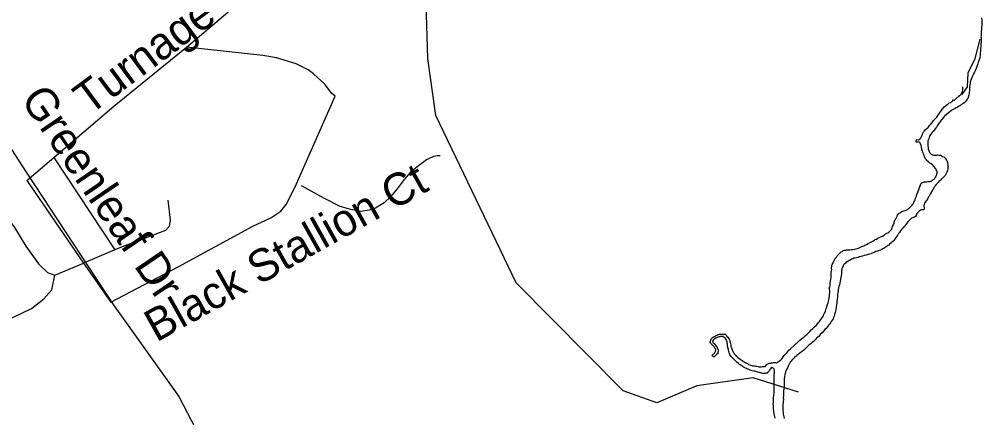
# Model space of a CAD drawing. Extents: x 1662474 to 1856135, y 779280 to 917889.
# Drawn here: x 1740276 to 1743112, y 803078 to 804253 of the extents above; entities that cross this region are included whole.
import ezdxf

# ---------------------------------------------------------------- set-up
doc = ezdxf.new("R2010")
doc.units = 0
for name, color, linetype in [('Exist Hydrographic Creek Single Shore', 7, 'Continuous'), ('Exist Hydrographic Lake Shore', 7, 'Continuous'), ('Exist Hydrographic Misc Water Feature', 7, 'Continuous'), ('Exist Road Non-System Type 51', 7, 'Continuous'), ('Exist Road Non-System Type 51 Label', 7, 'Continuous'), ('Exist Road Secondary Type 51 Attributed', 7, 'Continuous')]:
    doc.layers.add(name, color=color, linetype=linetype)

msp = doc.modelspace()

# ---------------------------------------------------------------- linework, layer by layer
at = {"layer": 'Exist Hydrographic Creek Single Shore'}
msp.add_lwpolyline([(1743106, 804193.9), (1743090.5, 804132.9), (1743071.4, 804094.9), (1743069.2, 804053.4), (1743053, 804030.9)], dxfattribs=at)
at = {"layer": 'Exist Hydrographic Lake Shore'}
for points in [[(1743111.2, 804257.1), (1743111.8, 804250.3), (1743112, 804243.8), (1743111.8, 804240.1), (1743112, 804236.4), (1743111.2, 804228.8), (1743110.8, 804221.1), (1743110.5, 804218), (1743110.5, 804215.1), (1743109.9, 804209.1), (1743109.9, 804204.1), (1743109.6, 804201.2), (1743109.9, 804198.3), (1743109.9, 804192.8), (1743109.9, 804187.8), (1743109.9, 804184.7), (1743109.6, 804181.2), (1743108.9, 804173.9), (1743108.4, 804167.1), (1743108.1, 804163.7), (1743108.4, 804159.8)], [(1743108.4, 804159.8), (1743107.5, 804152.4), (1743107.2, 804145.1), (1743106.8, 804141.4), (1743106, 804138.5), (1743104.4, 804133.8), (1743102.2, 804128), (1743101.5, 804125.1), (1743100.5, 804121.9), (1743098.4, 804116.4), (1743096.8, 804110.9), (1743095.8, 804108), (1743094.4, 804105.7), (1743092.4, 804100.9), (1743090.5, 804096.5), (1743089.1, 804093.9), (1743087.9, 804090.9), (1743086, 804086.8), (1743083.1, 804081.2), (1743080.8, 804075.8), (1743078.6, 804070.8), (1743077.6, 804067.9), (1743077.4, 804064.4), (1743076.9, 804059.8), (1743075.8, 804054.8), (1743076.4, 804052.1), (1743075.5, 804049.8), (1743075.5, 804045.1), (1743075.5, 804040.3), (1743075.2, 804037.9), (1743074.8, 804034.8), (1743073.8, 804029.3), (1743072.1, 804023), (1743071.6, 804020.1), (1743069.5, 804017.8), (1743066.9, 804014.3), (1743064, 804010.9), (1743062.4, 804008.6), (1743060, 804006.7), (1743056.4, 804004.1), (1743052.5, 804001.2), (1743050.1, 803999.4), (1743047.8, 803997.6), (1743043.5, 803995.4), (1743039.4, 803992.8), (1743036.4, 803991.5), (1743033.8, 803989.9), (1743030.1, 803988.1), (1743025.9, 803986), (1743024.1, 803985.2), (1743021.8, 803983.1), (1743018.9, 803980.8), (1743012.8, 803976), (1743006.8, 803971.3), (1743003.6, 803968.4), (1743001.2, 803965.8), (1742998.1, 803962.4), (1742994.8, 803957.9), (1742992.9, 803955.2), (1742990.5, 803952.9), (1742987.6, 803948.4), (1742984.5, 803944.2), (1742982.6, 803941.6), (1742980.8, 803938.5), (1742978.4, 803935.1), (1742974, 803929.3), (1742969.5, 803923.5), (1742967.1, 803920.4), (1742964.5, 803918), (1742961.9, 803914.1), (1742959.5, 803909.9), (1742958, 803907.5), (1742956.6, 803904.6), (1742955.6, 803900.7), (1742954, 803896.5), (1742953.2, 803894.1), (1742953.2, 803891.2), (1742953.2, 803888.1), (1742952.8, 803884.4), (1742952.8, 803882.3), (1742953.2, 803879.7), (1742954, 803875.2), (1742954.2, 803870.5), (1742956.1, 803866.1), (1742957.1, 803862.9), (1742959.2, 803859.5), (1742961.4, 803857.1), (1742963.2, 803854.8), (1742966.4, 803852.9), (1742968.8, 803852.6), (1742972.1, 803852.1), (1742976, 803852.1), (1742979.8, 803852.4), (1742982.1, 803852.9), (1742986.2, 803852.6), (1742988.6, 803852.6), (1742991.2, 803852.1), (1742993.6, 803850.8), (1742996.8, 803848.7), (1743000, 803846.9)], [(1742957.8, 803774.7), (1742960.9, 803775.2), (1742962.6, 803775.8), (1742964.8, 803776.8), (1742967.9, 803779.2), (1742971.4, 803781.5), (1742973.1, 803783.1), (1742974.8, 803785.2), (1742976.9, 803788.4), (1742978.6, 803792), (1742979.8, 803795.9), (1742980.2, 803798.9), (1742980.8, 803800.7), (1742980.2, 803803.1), (1742979.2, 803805.9), (1742977.9, 803809.1), (1742976.9, 803811.7), (1742975.2, 803813.6), (1742972.6, 803816.9), (1742970.2, 803819.3), (1742968.8, 803821.7), (1742966.4, 803823.5), (1742963.2, 803826.4), (1742959.5, 803828.5), (1742957.1, 803830.9), (1742955.4, 803832.7), (1742951.6, 803835.6), (1742949.5, 803838.5), (1742947.2, 803840.8), (1742945.6, 803842.7), (1742943.5, 803846.9), (1742942, 803851.1), (1742940.1, 803855.2), (1742939.4, 803858.7), (1742938.2, 803861.3), (1742937.2, 803864.8), (1742935.9, 803868.4), (1742935.6, 803871.6), (1742934.4, 803874.9), (1742933.5, 803880.5), (1742932, 803886), (1742929.9, 803889.4), (1742928, 803890.4), (1742924.1, 803890.2), (1742920.6, 803890.4), (1742918.4, 803892), (1742918.4, 803894.9), (1742919.6, 803897.6), (1742921.2, 803898.6), (1742925.6, 803897.2), (1742928, 803898.3), (1742930.4, 803900.7), (1742932.8, 803904.1), (1742934.1, 803906.8), (1742935.4, 803909.6), (1742937.5, 803913.6), (1742938.8, 803917.2), (1742940.4, 803920.6), (1742942.8, 803923.5), (1742946.6, 803927.7), (1742951.1, 803931.6), (1742953.8, 803933.8), (1742955.6, 803936.4), (1742958.5, 803940.1), (1742961.6, 803943.8), (1742963.8, 803946.6), (1742966.1, 803949), (1742970.2, 803954.5), (1742974.8, 803959.2), (1742977.6, 803962.1), (1742979.8, 803964.4), (1742982.6, 803968.9), (1742985.5, 803973.4), (1742987.6, 803976.2), (1742989.8, 803979.2), (1742993.1, 803983.9), (1742996.2, 803988.4), (1742998.6, 803991.2), (1743001.5, 803994.4), (1743006, 803998.3), (1743010.5, 804001.8), (1743012.8, 804004.1), (1743015.1, 804005.1), (1743019.6, 804007.2), (1743023.2, 804009.1), (1743025.1, 804010.1), (1743026.8, 804012.5), (1743027.2, 804015.4), (1743029.4, 804014.1), (1743031.8, 804014.9), (1743033.5, 804016.4), (1743035.9, 804018.8), (1743038.2, 804020.9), (1743040.9, 804022.8), (1743044, 804025.6), (1743046.6, 804028), (1743049.2, 804030.3), (1743050.9, 804031.6), (1743053.2, 804036.1), (1743054.8, 804040.3)], [(1743054.8, 804040.3), (1743055.9, 804045.6), (1743056.4, 804049.5), (1743056.6, 804051.6), (1743056.1, 804053.9)], [(1743000, 803846.9), (1743002, 803845.3), (1743003.9, 803843.2), (1743006, 803840.8), (1743008.1, 803837.9), (1743009.1, 803836.1), (1743010.1, 803833.8), (1743010.8, 803831.1), (1743011.2, 803828.8), (1743012, 803827.2), (1743012.2, 803824.1), (1743012.2, 803821.2), (1743012.8, 803817.5), (1743012.2, 803814.6), (1743012, 803812.2), (1743010.8, 803808.1), (1743009.9, 803804.9), (1743009.1, 803802), (1743007.5, 803798.6), (1743006, 803796.5), (1743003.9, 803792.8), (1743001.5, 803789.7), (1742998.4, 803786.5), (1742995.8, 803783.9), (1742993.6, 803782.1), (1742991.5, 803779.7), (1742988.6, 803777.1), (1742986, 803774.4), (1742983.6, 803772.1), (1742981.6, 803769.7), (1742977.9, 803766.3), (1742974.8, 803762.1), (1742973.5, 803760), (1742972.1, 803757.9), (1742970.9, 803756.1), (1742969.2, 803753.2), (1742966.4, 803749.2), (1742963.8, 803744.2), (1742961.4, 803739.6), (1742959, 803735.1), (1742957.1, 803731.9), (1742955.4, 803729.1), (1742952.8, 803724.3), (1742950.4, 803720.1), (1742948, 803717.2), (1742945.6, 803714.1), (1742943.5, 803710.4), (1742942, 803706.8), (1742941.1, 803703.8), (1742941.6, 803700.7), (1742942, 803697.2), (1742942, 803693.1), (1742940.1, 803691.2), (1742937.8, 803690.7), (1742933.8, 803691.2), (1742932, 803689.9), (1742928, 803687.3), (1742924.6, 803684.7), (1742922, 803681.8), (1742920.4, 803679.9), (1742919.6, 803677.1), (1742919.1, 803674.2), (1742917, 803671.8), (1742914.1, 803670), (1742910.8, 803668.9), (1742908.1, 803667.9), (1742904.6, 803666.1), (1742901.2, 803662.9), (1742897.6, 803658.7), (1742894.4, 803655.6), (1742891.5, 803651.9), (1742888.4, 803647.9), (1742885.2, 803644), (1742882.4, 803640.9), (1742880, 803637.9), (1742877.9, 803635.6), (1742875.5, 803632.7), (1742872.4, 803628.8), (1742869.5, 803624.8), (1742867.1, 803621.2), (1742865, 803617.5), (1742861.6, 803613.6), (1742858.8, 803609.6), (1742856.6, 803606.4), (1742854.8, 803603.6), (1742853.2, 803601.2), (1742850.1, 803598.1), (1742845.4, 803594.1), (1742840.6, 803589.7), (1742837.8, 803587.3), (1742835.6, 803586.2), (1742833.2, 803584.4), (1742830.4, 803582.3), (1742827.2, 803579.9), (1742823.2, 803577.6), (1742820.4, 803575.8), (1742817.2, 803573.9), (1742813.4, 803572.1), (1742808.9, 803570.8), (1742804.6, 803569.7)], [(1742687.6, 803557.1), (1742689.2, 803558.9), (1742691.5, 803561.3), (1742694.5, 803564.2), (1742697.6, 803567.1), (1742700.5, 803568.7), (1742702.4, 803570.5), (1742704.6, 803571.3), (1742707.9, 803572.1), (1742711.2, 803572.6), (1742713.4, 803573.1), (1742715.8, 803573.6), (1742719.6, 803573.6), (1742723.6, 803573.6), (1742728, 803573.9), (1742732.5, 803573.9), (1742736.8, 803574.7), (1742741.1, 803576), (1742745.6, 803577.6), (1742750.4, 803579.2), (1742754.8, 803581.5), (1742758.5, 803582.6), (1742761.9, 803583.6), (1742764.8, 803585.2), (1742767.6, 803586.8), (1742772.1, 803589.4), (1742777.4, 803592), (1742783.1, 803594.4), (1742787.6, 803596.5), (1742790.5, 803598.3), (1742793.1, 803599.6), (1742795.8, 803601.8), (1742798.4, 803603.3), (1742802, 803605.1), (1742805.8, 803607.2), (1742809.9, 803609.1), (1742814.1, 803611.2), (1742819.4, 803613.6), (1742824.4, 803616.9), (1742828.9, 803620.1), (1742832.2, 803621.9), (1742834.9, 803623.8), (1742838.2, 803625.4), (1742841.6, 803628), (1742844, 803630.9), (1742845.6, 803633.5), (1742846.6, 803635.6), (1742848, 803638.5), (1742849.5, 803641.6), (1742850.9, 803645.3), (1742851.9, 803647.9), (1742853.5, 803651.1), (1742854, 803654.8), (1742855.4, 803658.2), (1742856.4, 803660.5), (1742858, 803663.1), (1742859.5, 803666.1), (1742861.1, 803668.9), (1742862.4, 803672.1), (1742864, 803675.2), (1742866.1, 803678.4), (1742868.5, 803681), (1742871.4, 803682.6), (1742873.8, 803684.4), (1742876.6, 803686), (1742879.8, 803687.3), (1742882.6, 803688.1), (1742886, 803688.9), (1742889.1, 803689.9), (1742892.4, 803691.5), (1742894.8, 803693.9), (1742897.6, 803695.4), (1742900.8, 803698.9), (1742903.9, 803701.8), (1742906.2, 803704.1), (1742908.4, 803706.4), (1742910.5, 803710.1), (1742912.2, 803713.6), (1742914.1, 803716.4), (1742916, 803720.6), (1742917.2, 803725.9), (1742919.4, 803731.7), (1742920.6, 803735.9), (1742922.2, 803739.2), (1742924.4, 803744), (1742925.9, 803749.2), (1742927.2, 803752.4), (1742928, 803755.2), (1742929.6, 803759.5), (1742931.1, 803762.4), (1742932, 803764.8), (1742932.5, 803767.6), (1742935.6, 803770.5), (1742938, 803772.1), (1742940.1, 803773.1), (1742942.8, 803773.9), (1742945.4, 803773.6), (1742949.2, 803773.6), (1742953.5, 803774.4), (1742957.8, 803774.7)], [(1742458, 803228), (1742463.2, 803228.2), (1742466.4, 803229.3), (1742468.8, 803229.3), (1742472.6, 803229.6), (1742475.5, 803231.1), (1742477.6, 803234.3), (1742480, 803236.6), (1742482.1, 803237.2), (1742485.5, 803238.8), (1742487.9, 803239.2), (1742490.2, 803239.2), (1742492.9, 803240.1), (1742495.5, 803240.3), (1742498.4, 803240.9), (1742501.5, 803241.1), (1742503.9, 803240.6), (1742507.2, 803240.1), (1742509.9, 803241.6), (1742512, 803243.2), (1742514.1, 803244.5), (1742516.5, 803246.4), (1742519.9, 803249.2), (1742523.9, 803252.9), (1742527.2, 803257.6), (1742530.6, 803262.4), (1742534.9, 803267.1), (1742538.2, 803270.5), (1742541.1, 803273.9), (1742543.5, 803277.1), (1742548.2, 803281.8), (1742572.4, 803303.3), (1742576.4, 803306.8), (1742581.6, 803311.4), (1742587.4, 803316.2), (1742592.4, 803320.6), (1742597.4, 803324.6), (1742601.2, 803328.8), (1742605.2, 803332.2), (1742609.6, 803336.9), (1742614.6, 803341.6), (1742619.6, 803346.1), (1742624.1, 803350.3), (1742628, 803354.8), (1742631.1, 803358.7), (1742634.1, 803362.1), (1742636.1, 803365), (1742638.2, 803368.1), (1742640.4, 803371.3), (1742642.5, 803374.4), (1742645.4, 803378.9), (1742647.2, 803382.9), (1742649, 803386.2), (1742650.4, 803389.1), (1742651.6, 803392.3), (1742652.8, 803395.9), (1742654, 803400.2), (1742655.4, 803404.4), (1742656.4, 803409.1), (1742658, 803412.5), (1742659.2, 803416.7), (1742660, 803421.4), (1742661.4, 803426.4), (1742662.4, 803431.9), (1742663.2, 803436.9), (1742663.5, 803441.6), (1742664, 803446.9), (1742664.2, 803450.8), (1742664.8, 803452.9), (1742663.2, 803457.1), (1742662.6, 803460), (1742664.8, 803463.4), (1742665.2, 803467.1), (1742665.2, 803471.3), (1742665.2, 803474.4), (1742665.6, 803476.3), (1742666.4, 803480.8), (1742667.1, 803486), (1742667.9, 803491.5), (1742668.5, 803496.8), (1742668.5, 803500.2), (1742668.5, 803503.6), (1742668.8, 803506.8), (1742669.5, 803511.2), (1742670.2, 803515.6), (1742669.5, 803518.8), (1742669.5, 803521.7), (1742669.8, 803523.8), (1742670.2, 803526.9), (1742671.4, 803530.1), (1742673.1, 803533.2), (1742674.5, 803536.1), (1742675.2, 803538.5), (1742676.9, 803540.9), (1742678.4, 803543.8), (1742679.5, 803546.4), (1742681.4, 803548.4), (1742683.6, 803551.9), (1742685.8, 803555.6), (1742687.6, 803557.1)], [(1742804.6, 803569.7), (1742800, 803567.9), (1742794.8, 803565.5), (1742789.5, 803563.7), (1742785.5, 803561.6), (1742781.6, 803560.6), (1742776.9, 803559.5), (1742771.4, 803557.6), (1742765.6, 803556.3), (1742760.4, 803554.8), (1742755.9, 803553.7), (1742750.9, 803552.4), (1742746.6, 803550.8), (1742742.5, 803549.8), (1742738.2, 803548.8), (1742734.9, 803548.2), (1742731.8, 803546.4), (1742728.5, 803545.3), (1742724.6, 803543.2), (1742721.5, 803541.6), (1742718.4, 803539.6), (1742715.8, 803537.9), (1742712.5, 803536.4), (1742710.5, 803534), (1742708.1, 803531.9), (1742706, 803530.1), (1742704.4, 803527.8), (1742703.4, 803524.8), (1742701.5, 803522.5), (1742700.8, 803520.4), (1742700, 803518.2), (1742699.8, 803515.6), (1742699.1, 803512), (1742698.4, 803507.8), (1742698.4, 803502.8), (1742692.6, 803470.2), (1742690.8, 803465.5), (1742690, 803460.8), (1742689.2, 803456.3), (1742688.6, 803452.1), (1742687.9, 803447.4), (1742687.4, 803441.9), (1742686.9, 803434.8), (1742686.2, 803428), (1742685.5, 803421.2), (1742684.8, 803415.9), (1742684.5, 803410.9), (1742683.1, 803404.9), (1742681.6, 803396.8), (1742679.8, 803388.4), (1742678.4, 803382.9), (1742677.1, 803378.1), (1742675.5, 803373.9), (1742673.8, 803370), (1742671.4, 803365.5), (1742668.8, 803361.6), (1742666.6, 803358.4), (1742664.2, 803355.3), (1742661.6, 803351.9), (1742658.8, 803348.4), (1742656.1, 803345.1), (1742653.2, 803340.9), (1742649.5, 803337.9), (1742645.4, 803333.5), (1742641.4, 803328.2), (1742636.4, 803323.2), (1742632.5, 803318.8), (1742629.4, 803315.6), (1742625.6, 803312.5), (1742622, 803309.1), (1742618.9, 803305.9), (1742616, 803302.8), (1742612.2, 803299.9), (1742608.4, 803296.5), (1742603.9, 803293.1), (1742599.8, 803288.9), (1742595.8, 803284.9), (1742591.5, 803281.6), (1742587.4, 803277.3), (1742582.6, 803273.1), (1742577.1, 803269.2), (1742572.4, 803266.1), (1742568.5, 803263.2), (1742565.2, 803260.2), (1742561.6, 803257.4), (1742558, 803254), (1742555.4, 803251.1), (1742552.5, 803247.9), (1742550.4, 803245.3), (1742548, 803241.6), (1742545.9, 803238.5), (1742543.2, 803234.3), (1742541.8, 803230.1), (1742539.6, 803225.4), (1742537.2, 803220.6), (1742535.1, 803216.4), (1742533.5, 803213.1), (1742532.8, 803209.6), (1742532, 803205.2), (1742531.2, 803201.2)], [(1742322, 803308.8), (1742319.9, 803305.7), (1742319.6, 803303.6), (1742319.1, 803301.2), (1742321.8, 803298.3), (1742323.4, 803296.8), (1742325.1, 803294.4), (1742331.8, 803287.3), (1742332.8, 803284.7), (1742334.9, 803278.1), (1742334.9, 803273.9), (1742334.4, 803271.1), (1742334.4, 803268.1), (1742330.6, 803264.8), (1742328, 803261.6), (1742326.5, 803260.6), (1742323.6, 803258.2), (1742321.5, 803257.6), (1742318.9, 803260.2), (1742318.1, 803262.1), (1742319.1, 803263.7), (1742321.2, 803266.3), (1742324.4, 803268.9), (1742326.8, 803272.1), (1742328, 803273.9), (1742328.6, 803280.2), (1742327.2, 803281.8), (1742326, 803283.6), (1742324.1, 803286.2), (1742322.2, 803288.6), (1742319.6, 803291), (1742317, 803294.1), (1742314.6, 803296), (1742313.4, 803298.1), (1742312.2, 803300.7), (1742312.2, 803303.1), (1742312.9, 803304.9), (1742313.4, 803307.2), (1742314.6, 803309.6), (1742316, 803312), (1742318.9, 803314.3), (1742322, 803316.4), (1742324.6, 803318), (1742327.5, 803319.3), (1742329.6, 803320.9), (1742331.8, 803321.9), (1742334.4, 803323.2), (1742337.2, 803324.1), (1742339.6, 803324.8), (1742342.8, 803325.1), (1742345.6, 803325.1), (1742349.2, 803325.1), (1742353.2, 803325.1), (1742356.1, 803324.3), (1742360.4, 803320.9), (1742361.4, 803318.2), (1742363.8, 803315.9), (1742365.6, 803312.5), (1742367.6, 803309.4), (1742368.8, 803307.5), (1742369.5, 803305.2), (1742370.2, 803302.6), (1742370.9, 803299.6), (1742371.6, 803295.7), (1742372.4, 803292.6), (1742373.1, 803289.4), (1742374, 803287.3), (1742374.8, 803284.2), (1742376.1, 803281), (1742376.9, 803278.9), (1742377.9, 803276.8), (1742378.8, 803274.4), (1742379.8, 803271.6), (1742381.4, 803269.2), (1742382.6, 803266.8), (1742384.5, 803264.8), (1742386, 803262.9), (1742388.4, 803260.2), (1742390.8, 803258.4), (1742393.4, 803256.3), (1742396.2, 803253.7), (1742400, 803251.1), (1742403.6, 803248.8), (1742406.2, 803246.9), (1742409.1, 803244.8), (1742412, 803242.7), (1742415.1, 803240.9), (1742418.4, 803239.2), (1742421.8, 803237.7), (1742424.9, 803235.6), (1742428.2, 803234.6), (1742431.8, 803233.2), (1742434.9, 803231.9), (1742438, 803231.1), (1742442, 803231.1), (1742445.4, 803230.4), (1742449.2, 803230.4), (1742452.8, 803229.1), (1742455.6, 803228.2), (1742458, 803228)], [(1742498.6, 803134.6), (1742498.6, 803138.8), (1742499.1, 803142.7), (1742499.8, 803146.4), (1742500, 803150.6), (1742500, 803155.3), (1742500, 803161.9), (1742500, 803165.2), (1742500.5, 803170.8), (1742500.5, 803176), (1742500.5, 803180.8), (1742500.2, 803184.9), (1742500.5, 803189.1), (1742500.5, 803192.1), (1742500.5, 803195.2), (1742500.5, 803199.1), (1742500.5, 803203.3), (1742500.8, 803207.2), (1742501.2, 803210.4), (1742501.2, 803213.3), (1742501.5, 803217.5), (1742500.8, 803221.2), (1742498.6, 803223), (1742496.2, 803225.1), (1742493.6, 803225.9), (1742491.2, 803225.1), (1742490, 803222.8), (1742487.9, 803220.9), (1742486.2, 803217.5), (1742484.8, 803215.7), (1742483.1, 803213.8), (1742482.1, 803212.2), (1742480, 803209.9), (1742476.1, 803209.4), (1742473.8, 803208.8), (1742470.9, 803208.8), (1742467.9, 803209.1), (1742465.6, 803209.1), (1742463.8, 803209.6), (1742461.4, 803210.4), (1742459.5, 803210.9), (1742457.1, 803211.2), (1742454.9, 803212), (1742451.1, 803212.8), (1742447.8, 803214.4), (1742443.5, 803215.1), (1742440.1, 803215.7), (1742435.9, 803216.4), (1742432.8, 803217.8), (1742429.6, 803218.6), (1742426, 803220.4), (1742422.2, 803221.7), (1742418.4, 803223.5), (1742414.1, 803225.1), (1742410.5, 803227.8), (1742406.8, 803230.4), (1742403.4, 803232.4), (1742400.5, 803234), (1742398.4, 803235.3), (1742396.2, 803237.2), (1742393.9, 803239.6), (1742390.8, 803242.4), (1742387.6, 803245.3), (1742384.8, 803247.9), (1742382.1, 803250.1), (1742379.8, 803253.2), (1742377.1, 803255.3), (1742375.2, 803256.9), (1742373.8, 803259.2), (1742371.6, 803262.1), (1742370, 803264.8), (1742368.8, 803267.6), (1742368, 803270), (1742366.6, 803273.1), (1742366.1, 803277.3), (1742365.4, 803281.2), (1742364.2, 803284.4), (1742364, 803286.2), (1742363.2, 803289.1), (1742362.8, 803291.5), (1742362.4, 803295.2), (1742361.6, 803298.3), (1742361.6, 803301.2), (1742360.9, 803304.1), (1742358.5, 803308.8), (1742357.1, 803312), (1742356.1, 803313.3), (1742351.9, 803315.6), (1742348.8, 803317.5), (1742345.1, 803318.2), (1742342, 803317.8), (1742339.4, 803317.2), (1742337.2, 803316.4), (1742334.9, 803315.6), (1742332.8, 803314.3), (1742330.6, 803313.6), (1742328.2, 803312.5), (1742326, 803310.9), (1742323.6, 803309.9), (1742322, 803308.8)], [(1742531.2, 803201.2), (1742530.4, 803197.6), (1742529.9, 803193.1), (1742529.6, 803188.1), (1742529.6, 803181.6), (1742529.4, 803174.7), (1742529.6, 803168.4), (1742528.9, 803162.9), (1742528.2, 803157.4), (1742528.2, 803152.7), (1742528, 803147.7), (1742527.5, 803142.7), (1742527.2, 803137.2), (1742527.5, 803131.7), (1742526.8, 803126.7), (1742526.5, 803121.7), (1742525.6, 803117), (1742525.6, 803113.6), (1742525.6, 803108.8), (1742525.6, 803104.1), (1742526, 803098.9), (1742526.5, 803093.9), (1742527.2, 803089.1), (1742528, 803084.7), (1742528.9, 803080.8), (1742529.9, 803076.3)], [(1742497.9, 803118.8), (1742498.4, 803123.8), (1742498.4, 803129.3), (1742498.6, 803134.6)], [(1742503.6, 803076.8), (1742502.4, 803082.3), (1742501.5, 803086.2), (1742500.8, 803090.8), (1742499.8, 803097.3), (1742498.4, 803104.1), (1742498.1, 803109.1), (1742498.1, 803114.1), (1742497.9, 803118.8)]]:
    msp.add_lwpolyline(points, dxfattribs=at)
at = {"layer": 'Exist Hydrographic Misc Water Feature'}
for points in [[(1742571.8, 803153.3), (1742438.7, 803195.4), (1742272.8, 803172.5), (1742154.7, 803122.4), (1742055.7, 803157.2), (1741740.7, 803475.5), (1741503.7, 803969.4), (1741479.7, 804137.2), (1741466.7, 804561), (1741400.7, 804644.3), (1741193.6, 804789.7), (1741161.6, 805007), (1741108.7, 805073.6)], [(1741516.6, 803850.2), (1741508.6, 803850.3), (1741496.7, 803848.3), (1741476.4, 803838.5), (1741452.4, 803820.7), (1741428, 803800.8), (1741409.9, 803781), (1741389.6, 803753.2), (1741369.5, 803729.3), (1741351.3, 803711.5), (1741325.3, 803695.7), (1741307.2, 803689.8), (1741283, 803686.1), (1741253.3, 803692.2), (1741221.3, 803700.6), (1741175.4, 803724.9), (1741107.7, 803761.5)]]:
    msp.add_lwpolyline(points, dxfattribs=at)
at = {"layer": 'Exist Road Non-System Type 51'}
for p, q in [((1740769, 804170.5), (1741047.5, 804408.2)), ((1740298.6, 803777.4), (1740377.9, 803845.6)), ((1740377.9, 803845.6), (1740558, 803573.1)), ((1740298.6, 803777.4), (1740465.6, 803533.5)), ((1740558, 803573.1), (1740465.6, 803533.5)), ((1740380.6, 803498.9), (1740465.6, 803533.5)), ((1740465.6, 803533.5), (1740545.6, 803419))]:
    msp.add_line(p, q, dxfattribs=at)
for points in [[(1740377.9, 803845.6), (1740554.4, 803996.8), (1740769, 804170.5)], [(1740545.6, 803419), (1740744.6, 803523.2), (1740964, 803643.4), (1741017.6, 803667.4), (1741046.6, 803687.2), (1741062.4, 803706.4), (1741088.9, 803759.2), (1741207.4, 804026.1), (1741196, 804034.8), (1741176.1, 804061.6), (1741143.2, 804092), (1741127.2, 804103.9), (1741091.9, 804121.9), (1741033.6, 804139), (1740994.1, 804146.6), (1740769, 804170.5)], [(1739987.9, 803631.9), (1740063.5, 803697.8), (1740101.9, 803726.7), (1740139.1, 803739.5), (1740178.5, 803729), (1740209.4, 803709.9), (1740262.4, 803638.8), (1740295.5, 803584.2), (1740332.8, 803532.2), (1740359.6, 803506.4), (1740380.6, 803498.9)], [(1740713.9, 803719.6), (1740721, 803661), (1740717.4, 803642.2), (1740707.1, 803630.1), (1740579, 803582), (1740558, 803573.1)], [(1740238, 803366.9), (1740261.4, 803375.5), (1740311.8, 803400.2), (1740348.9, 803429), (1740372.1, 803455.2), (1740380.6, 803498.9)]]:
    msp.add_lwpolyline(points, dxfattribs=at)
at = {"layer": 'Exist Road Secondary Type 51 Attributed'}
msp.add_lwpolyline([(1740185.1, 803972), (1740296.8, 803801.7), (1740552.4, 803412.3), (1740746.1, 803141.1), (1740796.6, 803044.4), (1740834.5, 802956.4), (1740850.8, 802895.8), (1740887.8, 802748.5), (1740935.7, 802535.3), (1741029.9, 802176.4), (1741044.4, 802125.2), (1741045.6, 802088.7), (1741032.7, 802067.2)], dxfattribs=at)

# ---------------------------------------------------------------- texts
at = {"layer": 'Exist Road Non-System Type 51 Label'}
for s, rotation, p in [('Turnage Dr', 36.6, (1740482.4, 803968)), ('Greenleaf Dr', 304.2716, (1740277.9, 804016.9)), ('Black Stallion Ct', 29.1816, (1740680.1, 803299.4))]:
    msp.add_text(s, height=95, rotation=rotation, dxfattribs=at).set_placement(p)

doc.saveas('drawing.dxf')
